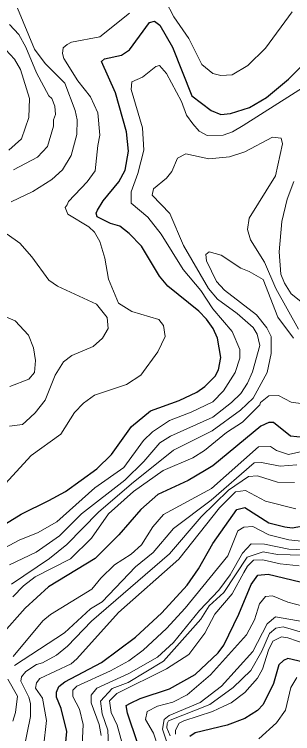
# Model space of a CAD drawing. Extents: x 423 to 448.8, y 7456.3 to 7484.
# Drawn here: x 437.495 to 438.033, y 7477.152 to 7478.543 of the extents above; entities that cross this region are included whole.
import ezdxf

# ---------------------------------------------------------------- set-up
doc = ezdxf.new("R2010")
doc.units = 0
doc.header["$LTSCALE"] = 0.032
doc.layers.add('1', color=7, linetype='Continuous', lineweight=25)
doc.layers.add('2', color=7, linetype='Continuous', lineweight=13)

msp = doc.modelspace()

# ---------------------------------------------------------------- linework, layer by layer
at = {"layer": '1'}
for points in [[(437.4266, 7477.5267), (437.5078, 7477.5762), (437.5612, 7477.6025), (437.5937, 7477.6203), (437.654, 7477.6636), (437.6826, 7477.6915), (437.7213, 7477.7456), (437.7576, 7477.7758), (437.8134, 7477.7959), (437.8474, 7477.8121), (437.8629, 7477.8229), (437.883, 7477.843), (437.8891, 7477.8554), (437.8938, 7477.8794), (437.8876, 7477.9165), (437.8791, 7477.9351), (437.8659, 7477.9537), (437.8512, 7477.9691), (437.7917, 7478.0171), (437.7754, 7478.0364), (437.7406, 7478.0944), (437.7166, 7478.1191), (437.6988, 7478.1331), (437.6803, 7478.1385), (437.6548, 7478.1516), (437.6526, 7478.1587), (437.6555, 7478.1641), (437.6664, 7478.1826), (437.6966, 7478.2189), (437.7089, 7478.2414), (437.7151, 7478.2785), (437.7113, 7478.3157), (437.6904, 7478.3915), (437.6633, 7478.4517), (437.6687, 7478.4572), (437.702, 7478.4641), (437.7174, 7478.4742), (437.7561, 7478.5275), (437.7654, 7478.5299), (437.7762, 7478.5222), (437.8002, 7478.4796), (437.8381, 7478.3853), (437.8752, 7478.3574), (437.8938, 7478.3497), (437.9124, 7478.3512), (437.9495, 7478.3628), (437.982, 7478.3822), (438.0245, 7478.4177), (438.1181, 7478.5098)], [(438.1359, 7477.7757), (438.1026, 7477.7433), (438.081, 7477.7309), (438.0531, 7477.7247), (438.0283, 7477.727), (437.9958, 7477.7533), (437.9866, 7477.7533), (437.9711, 7477.7463), (437.8783, 7477.6698), (437.8621, 7477.6598), (437.8304, 7477.6412), (437.7723, 7477.6141), (437.7391, 7477.5855), (437.6966, 7477.536), (437.6509, 7477.4903), (437.5604, 7477.4354), (437.5156, 7477.3944), (437.4699, 7477.3426)], [(437.589, 7477.0812), (437.596, 7477.1555), (437.5852, 7477.2003), (437.5759, 7477.2219), (437.5759, 7477.232), (437.5805, 7477.2429), (437.5922, 7477.2521), (437.6633, 7477.2893), (437.729, 7477.338), (437.7801, 7477.3851), (437.8288, 7477.4385), (437.8505, 7477.4702), (437.8783, 7477.5197), (437.9247, 7477.5855), (437.9402, 7477.5893), (437.9866, 7477.5592), (438.0176, 7477.5515), (438.0315, 7477.5499), (438.0609, 7477.5546), (438.0887, 7477.563), (438.1119, 7477.5762)], [(437.7329, 7477.1338), (437.7135, 7477.191), (437.7111, 7477.2057), (437.719, 7477.2104), (437.7376, 7477.2196), (437.7948, 7477.2382), (437.8443, 7477.2661), (437.8884, 7477.3078), (437.8999, 7477.3225), (437.9286, 7477.3829), (437.9526, 7477.4401), (437.9657, 7477.4579), (437.9851, 7477.4602), (438.0794, 7477.4378)], [(438.0732, 7477.2854), (438.0237, 7477.297), (438.0152, 7477.2931), (438.0059, 7477.2846), (437.9959, 7477.2483), (437.9758, 7477.208), (437.965, 7477.1964), (437.9402, 7477.181), (437.9062, 7477.1678), (437.8445, 7477.153), (437.8337, 7477.1463)]]:
    msp.add_lwpolyline(points, dxfattribs=at)
at = {"layer": '2'}
for points in [[(437.7871, 7478.5693), (437.8033, 7478.5384), (437.8319, 7478.4966), (437.8574, 7478.4463), (437.8783, 7478.4285), (437.8938, 7478.4247), (437.9155, 7478.4262), (437.9463, 7478.444), (437.9804, 7478.478), (438.0315, 7478.5477)], [(437.4885, 7478.1803), (437.5303, 7478.2004), (437.5674, 7478.2236), (437.5875, 7478.2421), (437.6045, 7478.27), (437.6153, 7478.311), (437.6161, 7478.3389), (437.6123, 7478.3574), (437.5921, 7478.41), (437.5542, 7478.4479), (437.5334, 7478.4757), (437.5008, 7478.5554)], [(437.6602, 7478.4997), (437.7175, 7478.5453)], [(437.4931, 7478.2421), (437.5395, 7478.2669), (437.5589, 7478.2878), (437.5705, 7478.3265), (437.5705, 7478.3389), (437.5743, 7478.3496), (437.5728, 7478.3652), (437.5674, 7478.3806), (437.5612, 7478.3852), (437.5372, 7478.4301), (437.5171, 7478.4796), (437.5032, 7478.5044), (437.4854, 7478.5237)], [(437.4699, 7477.6272), (437.5271, 7477.6899), (437.5844, 7477.7309), (437.6107, 7477.7727), (437.6285, 7477.7912), (437.6494, 7477.8067), (437.7113, 7477.8268), (437.7391, 7477.8454), (437.7723, 7477.8903), (437.7863, 7477.9196), (437.7832, 7477.9413), (437.7739, 7477.9529), (437.7221, 7477.9683), (437.6957, 7477.9846), (437.6764, 7478.031), (437.6695, 7478.0712), (437.6602, 7478.1037), (437.6493, 7478.1215), (437.6386, 7478.1323), (437.5983, 7478.1563), (437.593, 7478.1694), (437.5968, 7478.1749), (437.5991, 7478.181), (437.6355, 7478.219), (437.6509, 7478.2406), (437.6563, 7478.2894), (437.6602, 7478.3095), (437.6563, 7478.3528), (437.6416, 7478.3837), (437.6176, 7478.4147), (437.5906, 7478.458), (437.5875, 7478.4673), (437.589, 7478.4781), (437.5968, 7478.485), (437.6053, 7478.4896), (437.6602, 7478.4997)], [(437.4839, 7478.2801), (437.5086, 7478.3025), (437.5225, 7478.3435), (437.5241, 7478.3806), (437.5063, 7478.4363), (437.4947, 7478.4564), (437.4784, 7478.4742)], [(437.4645, 7477.5051), (437.5055, 7477.5267), (437.5396, 7477.5398), (437.5766, 7477.5615), (437.6501, 7477.6273), (437.7066, 7477.6667), (437.7445, 7477.7185), (437.7615, 7477.7355), (437.7948, 7477.7572), (437.8366, 7477.7734), (437.8783, 7477.7935), (437.8992, 7477.8145), (437.9216, 7477.85), (437.9309, 7477.8778), (437.9309, 7477.8949), (437.9155, 7477.9297), (437.8783, 7477.9737), (437.8551, 7478.0086), (437.8211, 7478.0496), (437.7785, 7478.1176), (437.753, 7478.1509), (437.7205, 7478.178), (437.7205, 7478.1996), (437.7337, 7478.2352), (437.7453, 7478.2801), (437.7422, 7478.3234), (437.7205, 7478.3976), (437.722, 7478.4123), (437.7422, 7478.4216), (437.7685, 7478.4425), (437.7754, 7478.444), (437.7886, 7478.4286), (437.818, 7478.3744), (437.8273, 7478.3481), (437.8396, 7478.3311), (437.8521, 7478.3172), (437.8675, 7478.3087), (437.8984, 7478.3095), (437.9162, 7478.3156), (437.9371, 7478.328), (438.064, 7478.4084)], [(437.4854, 7477.478), (437.5365, 7477.5027), (437.5821, 7477.5345), (437.6246, 7477.577), (437.7081, 7477.6419), (437.7453, 7477.6783), (437.7762, 7477.7139), (437.7963, 7477.727), (437.8783, 7477.7641), (437.9147, 7477.792), (437.9324, 7477.8098), (437.9456, 7477.8299), (437.9549, 7477.8516), (437.9696, 7477.9026), (437.9642, 7477.9243), (437.9564, 7477.9374), (437.9255, 7477.9645), (437.8876, 7477.9923), (437.8698, 7478.0125), (437.8218, 7478.096), (437.7955, 7478.1579), (437.7608, 7478.1934), (437.7639, 7478.2058), (437.7886, 7478.2259), (437.7994, 7478.239), (437.8102, 7478.2646), (437.8265, 7478.2731), (437.8706, 7478.2638), (437.9108, 7478.2677), (437.9402, 7478.277), (437.9935, 7478.3056), (438.0106, 7478.3033), (438.0129, 7478.2924), (437.9997, 7478.2306), (437.9487, 7478.1486), (437.9456, 7478.1269), (437.951, 7478.1068), (437.9781, 7478.0635), (438.0005, 7478.0125), (438.0438, 7477.9343)], [(438.0353, 7478.2197), (438.0222, 7478.1857), (438.0121, 7478.1424), (438.0067, 7478.0836), (438.0098, 7478.0403), (438.0167, 7478.0233), (438.0299, 7478.0024), (438.0647, 7477.9745)], [(437.647, 7477.9003), (437.6648, 7477.9165), (437.6757, 7477.9351), (437.6741, 7477.9567), (437.6532, 7477.9823), (437.5782, 7478.0171), (437.5612, 7478.0287), (437.5287, 7478.0743), (437.5055, 7478.1006), (437.4808, 7478.1176)], [(437.4893, 7477.4408), (437.5627, 7477.4903), (437.596, 7477.5174), (437.6571, 7477.5801), (437.7213, 7477.635), (437.8025, 7477.7), (437.8768, 7477.7371), (437.9317, 7477.7773), (437.9564, 7477.8005), (437.9835, 7477.85), (437.9912, 7477.8872), (437.9912, 7477.9196), (437.9827, 7477.9367), (437.9626, 7477.9621), (437.9007, 7478.0094), (437.8853, 7478.0264), (437.8659, 7478.0666), (437.8646, 7478.0784), (437.8713, 7478.0836), (437.8945, 7478.0774), (437.9325, 7478.0519), (437.9484, 7478.0456), (437.9759, 7478.0302), (438.004, 7477.9571), (438.0345, 7477.9165)], [(437.486, 7477.8233), (437.5225, 7477.8376), (437.5333, 7477.85), (437.5357, 7477.8732), (437.5318, 7477.898), (437.5217, 7477.9227), (437.4962, 7477.9505), (437.4196, 7477.9831)], [(437.4854, 7477.7464), (437.5102, 7477.7495), (437.5171, 7477.7556), (437.5349, 7477.7719), (437.5542, 7477.7966), (437.5736, 7477.8454), (437.5898, 7477.8709), (437.606, 7477.8833), (437.647, 7477.9003)], [(438.0531, 7477.7897), (438.0299, 7477.7928), (438.0051, 7477.8059), (437.9866, 7477.8052), (437.9703, 7477.792), (437.9696, 7477.7874), (437.9356, 7477.7541), (437.9046, 7477.734), (437.8621, 7477.6992), (437.8397, 7477.6853), (437.7824, 7477.6605), (437.7251, 7477.6203), (437.6764, 7477.577), (437.6439, 7477.5298), (437.6029, 7477.4896), (437.5349, 7477.4548), (437.5125, 7477.4377), (437.4916, 7477.4161)], [(437.4923, 7477.3009), (437.5496, 7477.3697), (437.5643, 7477.3821), (437.6447, 7477.4308), (437.6618, 7477.4524), (437.6881, 7477.478), (437.7205, 7477.4988), (437.7407, 7477.5166), (437.7623, 7477.5515), (437.7832, 7477.5754), (437.876, 7477.6257), (437.9665, 7477.7062), (437.9897, 7477.7069), (438.0013, 7477.6992), (438.0245, 7477.6914), (438.0671, 7477.7015)], [(437.4946, 7477.2831), (437.5914, 7477.3465), (437.6417, 7477.3929), (437.6641, 7477.4068), (437.729, 7477.4741), (437.7631, 7477.5019), (437.8025, 7477.5484), (437.8752, 7477.6033), (437.958, 7477.6752), (437.9727, 7477.676), (438.0083, 7477.669), (438.0408, 7477.6713)], [(438.0036, 7477.6381), (437.9649, 7477.6505), (437.9475, 7477.649), (437.9084, 7477.6227), (437.8559, 7477.5708), (437.7948, 7477.4996), (437.6439, 7477.3689), (437.5975, 7477.3209), (437.5759, 7477.3032), (437.5488, 7477.2885), (437.5372, 7477.2854), (437.5171, 7477.2715), (437.5086, 7477.2614), (437.5071, 7477.2529), (437.5225, 7477.222), (437.5256, 7477.2096), (437.5256, 7477.1849), (437.5055, 7477.0835)], [(438.0361, 7477.6373), (438.0036, 7477.6381)], [(437.5449, 7477.0735), (437.5565, 7477.1771), (437.5488, 7477.2204), (437.5357, 7477.2397), (437.5372, 7477.2498), (437.5442, 7477.2583), (437.6045, 7477.2869), (437.6153, 7477.2962), (437.6957, 7477.3859), (437.8126, 7477.4888), (437.8914, 7477.5886), (437.9224, 7477.6195), (437.9417, 7477.6218), (437.9804, 7477.601), (438.0392, 7477.5862)], [(438.2975, 7477.5917), (438.3045, 7477.5391), (438.3014, 7477.5113), (438.296, 7477.4958), (438.2666, 7477.454), (438.2388, 7477.4292), (438.2109, 7477.4122), (438.1537, 7477.3937), (438.1104, 7477.3898), (438.0531, 7477.3983), (438.0237, 7477.4061), (437.9936, 7477.4184), (437.9804, 7477.4169), (437.9688, 7477.403), (437.9588, 7477.372), (437.9433, 7477.3426), (437.8737, 7477.2652), (437.8288, 7477.2266), (437.801, 7477.2127), (437.7716, 7477.205), (437.7514, 7477.1941), (437.7484, 7477.1787), (437.7639, 7477.1524), (437.7731, 7477.123)], [(438.0547, 7477.5236), (438.0253, 7477.5267), (437.9866, 7477.536), (437.9557, 7477.5522), (437.9386, 7477.5507), (437.927, 7477.5437), (437.9077, 7477.4958), (437.8249, 7477.3944), (437.7886, 7477.355), (437.7437, 7477.3132), (437.7159, 7477.2923), (437.6803, 7477.273), (437.6154, 7477.2436), (437.6076, 7477.2359), (437.6076, 7477.2235), (437.6207, 7477.1988), (437.6277, 7477.1694), (437.6215, 7477.0379)], [(437.6625, 7477.1477), (437.6587, 7477.1694), (437.6432, 7477.2112), (437.6432, 7477.2258), (437.654, 7477.2398), (437.7159, 7477.2676), (437.7716, 7477.2993), (437.8025, 7477.3279), (437.8528, 7477.3898), (437.8899, 7477.4292), (437.9116, 7477.4587), (437.9355, 7477.5004), (437.9526, 7477.519), (437.9781, 7477.5182), (438.0253, 7477.5082), (438.0562, 7477.5074)], [(438.0523, 7477.4968), (438.0035, 7477.4983), (437.9757, 7477.5036), (437.9449, 7477.493), (437.8999, 7477.4248), (437.8714, 7477.3985), (437.8549, 7477.373), (437.7828, 7477.292), (437.7145, 7477.2507), (437.6837, 7477.2387), (437.6612, 7477.2147)], [(437.7035, 7477.1307), (437.6935, 7477.1678), (437.6819, 7477.1926), (437.6788, 7477.215), (437.6927, 7477.2289), (437.7886, 7477.2769), (437.8319, 7477.3047), (437.8629, 7477.3457), (437.8822, 7477.3829), (437.9155, 7477.4223), (437.9386, 7477.4633), (437.9456, 7477.4757), (437.9572, 7477.4873), (437.975, 7477.488), (438.0083, 7477.4803), (438.0454, 7477.4764)], [(437.8056, 7477.0874), (437.7809, 7477.1601), (437.784, 7477.1787), (437.794, 7477.1864), (437.8536, 7477.2119), (437.8953, 7477.2436), (437.9557, 7477.3102), (437.9835, 7477.3643), (437.9997, 7477.3774), (438.0701, 7477.3651)], [(438.0562, 7477.3457), (438.0145, 7477.3581), (438.0005, 7477.3558), (437.9881, 7477.3453), (437.9731, 7477.3108), (437.9521, 7477.274), (437.9176, 7477.2409), (437.8726, 7477.2079), (437.793, 7477.1764), (437.79, 7477.1713), (437.7896, 7477.1628), (437.7958, 7477.1475)], [(437.8064, 7477.1508), (437.8064, 7477.1585), (437.813, 7477.172), (437.8226, 7477.1763), (437.8775, 7477.1941), (437.8994, 7477.2048), (437.9139, 7477.2111), (437.9402, 7477.2313), (437.965, 7477.2591), (437.9742, 7477.2761), (437.9858, 7477.3132), (437.9943, 7477.3303), (438.0114, 7477.3387), (438.0237, 7477.3372), (438.0609, 7477.3241)], [(437.4916, 7477.1756), (437.497, 7477.1925), (437.5009, 7477.2243), (437.4823, 7477.2568)], [(437.9672, 7477.1415), (438.0013, 7477.1724), (438.0191, 7477.1972), (438.0291, 7477.2405), (438.0407, 7477.2599)], [(437.6612, 7477.2147), (437.6642, 7477.1899), (437.6755, 7477.1584), (437.6793, 7477.0706)]]:
    msp.add_lwpolyline(points, dxfattribs=at)

doc.saveas('drawing.dxf')
